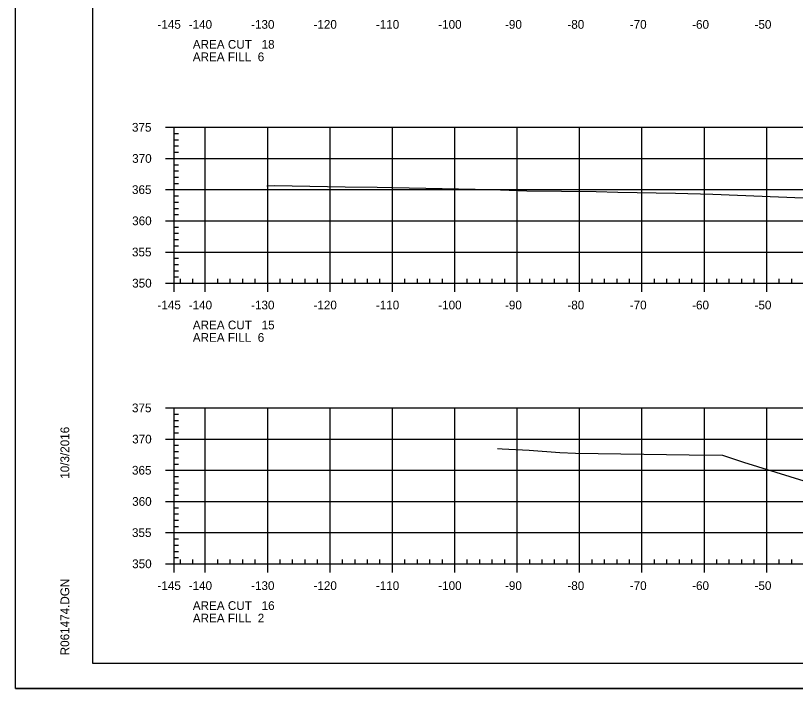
# Model space of a CAD drawing. Extents: x 1359801 to 1362404, y 372415 to 374228.
# Drawn here: x 1361033.3 to 1361158.3, y 372947.9 to 373055.8 of the extents above; entities that cross this region are included whole.
import ezdxf

# ---------------------------------------------------------------- set-up
doc = ezdxf.new("R2010")
doc.units = 0
for name, color, linetype in [('S_DRG_PT_SYM', 7, 'Continuous'), ('S_MAILBOX', 7, 'Continuous'), ('S_PRIMARY_CTL', 7, 'Continuous'), ('S_SHOULDER', 7, 'Continuous'), ('S_UTL_PT_SYM', 7, 'Continuous'), ('S_WATER_UTILITIES', 7, 'Continuous')]:
    doc.layers.add(name, color=color, linetype=linetype)

msp = doc.modelspace()

# ---------------------------------------------------------------- linework, layer by layer
at = {"layer": 'S_DRG_PT_SYM'}
for points in [[(1361073.58, 373028.51), (1361074.83, 373028.6), (1361086.13, 373028.37), (1361091.25, 373028.31), (1361093.79, 373028.28), (1361109.61, 373027.95), (1361115.26, 373027.75), (1361126.35, 373027.6), (1361129.85, 373027.51), (1361139.09, 373027.38), (1361145.07, 373027.17), (1361159.55, 373026.63)], [(1361110.53, 372986.4), (1361111.32, 372986.38), (1361115.62, 372986.16), (1361120.52, 372985.79), (1361123.04, 372985.68), (1361141.28, 372985.41), (1361146.6, 372985.34), (1361149.97, 372984.22), (1361162.57, 372980.31)]]:
    msp.add_lwpolyline(points, dxfattribs=at)
at = {"layer": 'S_MAILBOX'}
for p, q in [((1361058.71, 373037.92), (1361348.71, 373037.92)), ((1361058.71, 373012.92), (1361058.71, 373037.92)), ((1361063.71, 373012.92), (1361063.71, 373037.92)), ((1361073.71, 373012.92), (1361073.71, 373037.92)), ((1361083.71, 373012.92), (1361083.71, 373037.92)), ((1361093.71, 373012.92), (1361093.71, 373037.92)), ((1361103.71, 373012.92), (1361103.71, 373037.92)), ((1361113.71, 373012.92), (1361113.71, 373037.92)), ((1361123.71, 373012.92), (1361123.71, 373037.92)), ((1361133.71, 373012.92), (1361133.71, 373037.92)), ((1361143.71, 373012.92), (1361143.71, 373037.92)), ((1361153.71, 373012.92), (1361153.71, 373037.92)), ((1361058.71, 373032.92), (1361348.71, 373032.92)), ((1361058.71, 373027.92), (1361348.71, 373027.92)), ((1361058.71, 373022.92), (1361348.71, 373022.92)), ((1361058.71, 373017.92), (1361348.71, 373017.92)), ((1361058.71, 373012.92), (1361348.71, 373012.92)), ((1361058.71, 372992.92), (1361348.71, 372992.92)), ((1361058.71, 372967.92), (1361058.71, 372992.92)), ((1361063.71, 372967.92), (1361063.71, 372992.92)), ((1361073.71, 372967.92), (1361073.71, 372992.92)), ((1361083.71, 372967.92), (1361083.71, 372992.92)), ((1361093.71, 372967.92), (1361093.71, 372992.92)), ((1361103.71, 372967.92), (1361103.71, 372992.92)), ((1361113.71, 372967.92), (1361113.71, 372992.92)), ((1361123.71, 372967.92), (1361123.71, 372992.92)), ((1361133.71, 372967.92), (1361133.71, 372992.92)), ((1361143.71, 372967.92), (1361143.71, 372992.92)), ((1361153.71, 372967.92), (1361153.71, 372992.92)), ((1361058.71, 372987.92), (1361348.71, 372987.92)), ((1361058.71, 372982.92), (1361348.71, 372982.92)), ((1361058.71, 372977.92), (1361348.71, 372977.92)), ((1361058.71, 372972.92), (1361348.71, 372972.92)), ((1361058.71, 372967.92), (1361348.71, 372967.92))]:
    msp.add_line(p, q, dxfattribs=at)
at = {"layer": 'S_SHOULDER'}
msp.add_line((1361033.31, 372947.94), (1361366.64, 372947.94), dxfattribs=at)
for points in [[(1361033.3, 373161.28), (1361366.64, 373161.28), (1361366.64, 372947.94), (1361033.3, 372947.94)], [(1361279.63, 373157.38), (1361279.63, 373147.5), (1361315.36, 373147.5), (1361315.36, 373144.58), (1361338.56, 373144.58), (1361338.56, 373120.25), (1361361.89, 373120.25), (1361361.89, 372951.92), (1361045.71, 372951.92), (1361045.71, 373157.38)]]:
    msp.add_lwpolyline(points, close=True, dxfattribs=at)
at = {"layer": 'S_UTL_PT_SYM'}
for p, q in [((1361045.71, 372951.92), (1361045.71, 373157.38)), ((1361045.71, 372951.92), (1361045.71, 372951.92)), ((1361361.89, 372951.92), (1361045.71, 372951.92))]:
    msp.add_line(p, q, dxfattribs=at)
at = {"layer": 'S_WATER_UTILITIES'}
for p, q in [((1361057.31, 373037.92), (1361058.71, 373037.92)), ((1361058.71, 373012.92), (1361058.71, 373037.92)), ((1361058.71, 373036.92), (1361059.41, 373036.92)), ((1361058.71, 373035.92), (1361059.41, 373035.92)), ((1361058.71, 373034.92), (1361059.41, 373034.92)), ((1361058.71, 373033.92), (1361059.41, 373033.92)), ((1361057.31, 373032.92), (1361058.71, 373032.92)), ((1361058.71, 373031.92), (1361059.41, 373031.92)), ((1361058.71, 373030.92), (1361059.41, 373030.92)), ((1361058.71, 373029.92), (1361059.41, 373029.92)), ((1361058.71, 373028.92), (1361059.41, 373028.92)), ((1361057.31, 373027.92), (1361058.71, 373027.92)), ((1361058.71, 373026.92), (1361059.41, 373026.92)), ((1361058.71, 373025.92), (1361059.41, 373025.92)), ((1361058.71, 373024.92), (1361059.41, 373024.92)), ((1361058.71, 373023.92), (1361059.41, 373023.92)), ((1361057.31, 373022.92), (1361058.71, 373022.92)), ((1361058.71, 373021.92), (1361059.41, 373021.92)), ((1361058.71, 373020.92), (1361059.41, 373020.92)), ((1361058.71, 373019.92), (1361059.41, 373019.92)), ((1361058.71, 373018.92), (1361059.41, 373018.92)), ((1361057.31, 373017.92), (1361058.71, 373017.92)), ((1361058.71, 373016.92), (1361059.41, 373016.92)), ((1361058.71, 373015.92), (1361059.41, 373015.92)), ((1361058.71, 373014.92), (1361059.41, 373014.92)), ((1361058.71, 373013.92), (1361059.41, 373013.92)), ((1361058.71, 373012.92), (1361058.71, 373013.62)), ((1361059.71, 373012.92), (1361059.71, 373013.62)), ((1361061.71, 373012.92), (1361061.71, 373013.62)), ((1361065.71, 373012.92), (1361065.71, 373013.62)), ((1361067.71, 373012.92), (1361067.71, 373013.62)), ((1361069.71, 373012.92), (1361069.71, 373013.62)), ((1361071.71, 373012.92), (1361071.71, 373013.62)), ((1361075.71, 373012.92), (1361075.71, 373013.62)), ((1361077.71, 373012.92), (1361077.71, 373013.62)), ((1361079.71, 373012.92), (1361079.71, 373013.62)), ((1361081.71, 373012.92), (1361081.71, 373013.62)), ((1361085.71, 373012.92), (1361085.71, 373013.62)), ((1361087.71, 373012.92), (1361087.71, 373013.62)), ((1361089.71, 373012.92), (1361089.71, 373013.62)), ((1361091.71, 373012.92), (1361091.71, 373013.62)), ((1361095.71, 373012.92), (1361095.71, 373013.62)), ((1361097.71, 373012.92), (1361097.71, 373013.62)), ((1361099.71, 373012.92), (1361099.71, 373013.62)), ((1361101.71, 373012.92), (1361101.71, 373013.62)), ((1361105.71, 373012.92), (1361105.71, 373013.62)), ((1361107.71, 373012.92), (1361107.71, 373013.62)), ((1361109.71, 373012.92), (1361109.71, 373013.62)), ((1361111.71, 373012.92), (1361111.71, 373013.62)), ((1361115.71, 373012.92), (1361115.71, 373013.62)), ((1361117.71, 373012.92), (1361117.71, 373013.62)), ((1361119.71, 373012.92), (1361119.71, 373013.62)), ((1361121.71, 373012.92), (1361121.71, 373013.62)), ((1361125.71, 373012.92), (1361125.71, 373013.62)), ((1361127.71, 373012.92), (1361127.71, 373013.62)), ((1361129.71, 373012.92), (1361129.71, 373013.62)), ((1361131.71, 373012.92), (1361131.71, 373013.62)), ((1361135.71, 373012.92), (1361135.71, 373013.62)), ((1361137.71, 373012.92), (1361137.71, 373013.62)), ((1361139.71, 373012.92), (1361139.71, 373013.62)), ((1361141.71, 373012.92), (1361141.71, 373013.62)), ((1361145.71, 373012.92), (1361145.71, 373013.62)), ((1361147.71, 373012.92), (1361147.71, 373013.62)), ((1361149.71, 373012.92), (1361149.71, 373013.62)), ((1361151.71, 373012.92), (1361151.71, 373013.62)), ((1361155.71, 373012.92), (1361155.71, 373013.62)), ((1361157.71, 373012.92), (1361157.71, 373013.62)), ((1361057.31, 373012.92), (1361058.71, 373012.92)), ((1361058.71, 373012.92), (1361348.71, 373012.92)), ((1361058.71, 373011.52), (1361058.71, 373012.92)), ((1361063.71, 373011.52), (1361063.71, 373012.92)), ((1361073.71, 373011.52), (1361073.71, 373012.92)), ((1361083.71, 373011.52), (1361083.71, 373012.92)), ((1361093.71, 373011.52), (1361093.71, 373012.92)), ((1361103.71, 373011.52), (1361103.71, 373012.92)), ((1361113.71, 373011.52), (1361113.71, 373012.92)), ((1361123.71, 373011.52), (1361123.71, 373012.92)), ((1361133.71, 373011.52), (1361133.71, 373012.92)), ((1361143.71, 373011.52), (1361143.71, 373012.92)), ((1361153.71, 373011.52), (1361153.71, 373012.92)), ((1361057.31, 372992.92), (1361058.71, 372992.92)), ((1361058.71, 372967.92), (1361058.71, 372992.92)), ((1361058.71, 372991.92), (1361059.41, 372991.92)), ((1361058.71, 372990.92), (1361059.41, 372990.92)), ((1361058.71, 372989.92), (1361059.41, 372989.92)), ((1361058.71, 372988.92), (1361059.41, 372988.92)), ((1361057.31, 372987.92), (1361058.71, 372987.92)), ((1361058.71, 372986.92), (1361059.41, 372986.92)), ((1361058.71, 372985.92), (1361059.41, 372985.92)), ((1361058.71, 372984.92), (1361059.41, 372984.92)), ((1361058.71, 372983.92), (1361059.41, 372983.92)), ((1361057.31, 372982.92), (1361058.71, 372982.92)), ((1361058.71, 372981.92), (1361059.41, 372981.92)), ((1361058.71, 372980.92), (1361059.41, 372980.92)), ((1361058.71, 372979.92), (1361059.41, 372979.92)), ((1361058.71, 372978.92), (1361059.41, 372978.92)), ((1361057.31, 372977.92), (1361058.71, 372977.92)), ((1361058.71, 372976.92), (1361059.41, 372976.92)), ((1361058.71, 372975.92), (1361059.41, 372975.92)), ((1361058.71, 372974.92), (1361059.41, 372974.92)), ((1361058.71, 372973.92), (1361059.41, 372973.92)), ((1361057.31, 372972.92), (1361058.71, 372972.92)), ((1361058.71, 372971.92), (1361059.41, 372971.92)), ((1361058.71, 372970.92), (1361059.41, 372970.92)), ((1361058.71, 372969.92), (1361059.41, 372969.92)), ((1361058.71, 372968.92), (1361059.41, 372968.92)), ((1361058.71, 372967.92), (1361058.71, 372968.62)), ((1361059.71, 372967.92), (1361059.71, 372968.62)), ((1361061.71, 372967.92), (1361061.71, 372968.62)), ((1361065.71, 372967.92), (1361065.71, 372968.62)), ((1361067.71, 372967.92), (1361067.71, 372968.62)), ((1361069.71, 372967.92), (1361069.71, 372968.62)), ((1361071.71, 372967.92), (1361071.71, 372968.62)), ((1361075.71, 372967.92), (1361075.71, 372968.62)), ((1361077.71, 372967.92), (1361077.71, 372968.62)), ((1361079.71, 372967.92), (1361079.71, 372968.62)), ((1361081.71, 372967.92), (1361081.71, 372968.62)), ((1361085.71, 372967.92), (1361085.71, 372968.62)), ((1361087.71, 372967.92), (1361087.71, 372968.62)), ((1361089.71, 372967.92), (1361089.71, 372968.62)), ((1361091.71, 372967.92), (1361091.71, 372968.62)), ((1361095.71, 372967.92), (1361095.71, 372968.62)), ((1361097.71, 372967.92), (1361097.71, 372968.62)), ((1361099.71, 372967.92), (1361099.71, 372968.62)), ((1361101.71, 372967.92), (1361101.71, 372968.62)), ((1361105.71, 372967.92), (1361105.71, 372968.62)), ((1361107.71, 372967.92), (1361107.71, 372968.62)), ((1361109.71, 372967.92), (1361109.71, 372968.62)), ((1361111.71, 372967.92), (1361111.71, 372968.62)), ((1361115.71, 372967.92), (1361115.71, 372968.62)), ((1361117.71, 372967.92), (1361117.71, 372968.62)), ((1361119.71, 372967.92), (1361119.71, 372968.62)), ((1361121.71, 372967.92), (1361121.71, 372968.62)), ((1361125.71, 372967.92), (1361125.71, 372968.62)), ((1361127.71, 372967.92), (1361127.71, 372968.62)), ((1361129.71, 372967.92), (1361129.71, 372968.62)), ((1361131.71, 372967.92), (1361131.71, 372968.62)), ((1361135.71, 372967.92), (1361135.71, 372968.62)), ((1361137.71, 372967.92), (1361137.71, 372968.62)), ((1361139.71, 372967.92), (1361139.71, 372968.62)), ((1361141.71, 372967.92), (1361141.71, 372968.62)), ((1361145.71, 372967.92), (1361145.71, 372968.62)), ((1361147.71, 372967.92), (1361147.71, 372968.62)), ((1361149.71, 372967.92), (1361149.71, 372968.62)), ((1361151.71, 372967.92), (1361151.71, 372968.62)), ((1361155.71, 372967.92), (1361155.71, 372968.62)), ((1361157.71, 372967.92), (1361157.71, 372968.62)), ((1361057.31, 372967.92), (1361058.71, 372967.92)), ((1361058.71, 372967.92), (1361348.71, 372967.92)), ((1361058.71, 372966.52), (1361058.71, 372967.92)), ((1361063.71, 372966.52), (1361063.71, 372967.92)), ((1361073.71, 372966.52), (1361073.71, 372967.92)), ((1361083.71, 372966.52), (1361083.71, 372967.92)), ((1361093.71, 372966.52), (1361093.71, 372967.92)), ((1361103.71, 372966.52), (1361103.71, 372967.92)), ((1361113.71, 372966.52), (1361113.71, 372967.92)), ((1361123.71, 372966.52), (1361123.71, 372967.92)), ((1361133.71, 372966.52), (1361133.71, 372967.92)), ((1361143.71, 372966.52), (1361143.71, 372967.92)), ((1361153.71, 372966.52), (1361153.71, 372967.92))]:
    msp.add_line(p, q, dxfattribs=at)

# ---------------------------------------------------------------- texts
at = {"layer": 'S_PRIMARY_CTL'}
for s, p in [('-145', (1361056.04, 373053.72)), ('-140', (1361061.05, 373053.72)), ('-130', (1361071.05, 373053.72)), ('-120', (1361081.05, 373053.72)), ('-110', (1361091.05, 373053.72)), ('-100', (1361101.05, 373053.72)), ('-90', (1361111.75, 373053.72)), ('-80', (1361121.75, 373053.72)), ('-70', (1361131.75, 373053.72)), ('-60', (1361141.75, 373053.72)), ('-50', (1361151.75, 373053.72)), ('AREA CUT   18', (1361061.71, 373050.52)), ('AREA FILL  6', (1361061.71, 373048.52)), ('375', (1361051.96, 373037.22)), ('370', (1361051.99, 373032.22)), ('365', (1361051.96, 373027.22)), ('360', (1361051.99, 373022.22)), ('355', (1361051.96, 373017.22)), ('350', (1361051.99, 373012.22)), ('-145', (1361056.04, 373008.72)), ('-140', (1361061.05, 373008.72)), ('-130', (1361071.05, 373008.72)), ('-120', (1361081.05, 373008.72)), ('-110', (1361091.05, 373008.72)), ('-100', (1361101.05, 373008.72)), ('-90', (1361111.75, 373008.72)), ('-80', (1361121.75, 373008.72)), ('-70', (1361131.75, 373008.72)), ('-60', (1361141.75, 373008.72)), ('-50', (1361151.75, 373008.72)), ('AREA CUT   15', (1361061.71, 373005.52)), ('AREA FILL  6', (1361061.71, 373003.52)), ('375', (1361051.96, 372992.22)), ('370', (1361051.99, 372987.22)), ('365', (1361051.96, 372982.22)), ('360', (1361051.99, 372977.22)), ('355', (1361051.96, 372972.22)), ('350', (1361051.99, 372967.22)), ('-145', (1361056.04, 372963.72)), ('-140', (1361061.05, 372963.72)), ('-130', (1361071.05, 372963.72)), ('-120', (1361081.05, 372963.72)), ('-110', (1361091.05, 372963.72)), ('-100', (1361101.05, 372963.72)), ('-90', (1361111.75, 372963.72)), ('-80', (1361121.75, 372963.72)), ('-70', (1361131.75, 372963.72)), ('-60', (1361141.75, 372963.72)), ('-50', (1361151.75, 372963.72)), ('AREA CUT   16', (1361061.71, 372960.52)), ('AREA FILL  2', (1361061.71, 372958.52))]:
    msp.add_text(s, height=1.4, dxfattribs=at).set_placement(p)
at = {"layer": 'S_UTL_PT_SYM'}
for s, p in [('10/3/2016', (1361041.9, 372981.56)), ('R061474.DGN', (1361041.9, 372953.25))]:
    msp.add_text(s, height=1.4, rotation=90, dxfattribs=at).set_placement(p)

doc.saveas('drawing.dxf')
